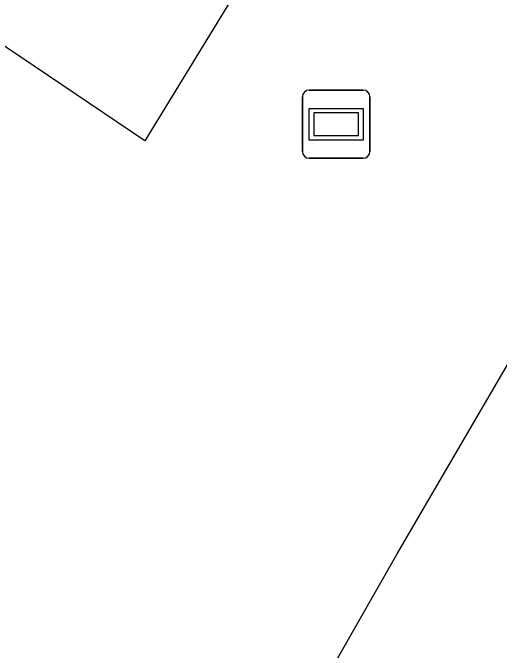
# Model space of a CAD drawing. Extents: x 159280 to 160375, y 384531 to 385872.
# Drawn here: x 159919.18 to 159926.31, y 384587.91 to 384597.25 of the extents above; entities that cross this region are included whole.
import ezdxf

# ---------------------------------------------------------------- set-up
doc = ezdxf.new("R2010")
doc.units = 0
doc.layers.add('IMGEO_Reclamebord', color=7, linetype='Continuous')
doc.layers.add('IMGEO_Voetpad_open', color=7, linetype='Continuous')

msp = doc.modelspace()

# ---------------------------------------------------------------- linework, layer by layer
at = {"layer": 'IMGEO_Reclamebord'}
for p, q in [((159923.5291, 384596.1195), (159924.3189, 384596.1195)), ((159924.3189, 384596.1195), (159923.5291, 384596.1195)), ((159923.4291, 384595.2205), (159923.4291, 384596.0195)), ((159923.4291, 384596.0195), (159923.4291, 384595.2205)), ((159924.4189, 384596.0195), (159924.4189, 384595.2205)), ((159924.4189, 384595.2205), (159924.4189, 384596.0195)), ((159924.3189, 384595.1205), (159923.5291, 384595.1205)), ((159923.5291, 384595.1205), (159924.3189, 384595.1205))]:
    msp.add_line(p, q, dxfattribs=at)
for points in [[(159923.5302, 384595.8523), (159924.3178, 384595.8523), (159924.3178, 384595.3877), (159923.5302, 384595.3877), (159923.5302, 384595.8523)], [(159923.5952, 384595.7873), (159923.5952, 384595.4527), (159924.2528, 384595.4527), (159924.2528, 384595.7873), (159923.5952, 384595.7873)]]:
    msp.add_lwpolyline(points, dxfattribs=at)
for centre, start, end in [((159923.5291, 384596.0195), 90, 180), ((159923.5291, 384596.0195), 90, 180), ((159924.3189, 384596.0195), 0, 90), ((159924.3189, 384596.0195), 360, 90), ((159923.5291, 384595.2205), 180, 270), ((159923.5291, 384595.2205), 180, 270), ((159924.3189, 384595.2205), 270, 0), ((159924.3189, 384595.2205), 270, 0)]:
    msp.add_arc(centre, 0.1, start, end, dxfattribs=at)
at = {"layer": 'IMGEO_Voetpad_open'}
for points in [[(159918.414, 384610.794), (159929.285, 384603.829), (159927.813, 384601.432), (159925.596, 384602.692), (159921.12, 384595.376), (159912.209, 384601.387)], [(159916.843, 384575.315), (159918.336, 384577.949), (159921.82, 384584.065), (159924.82, 384589.326), (159927.342, 384593.654)]]:
    msp.add_lwpolyline(points, dxfattribs=at)

doc.saveas('drawing.dxf')
